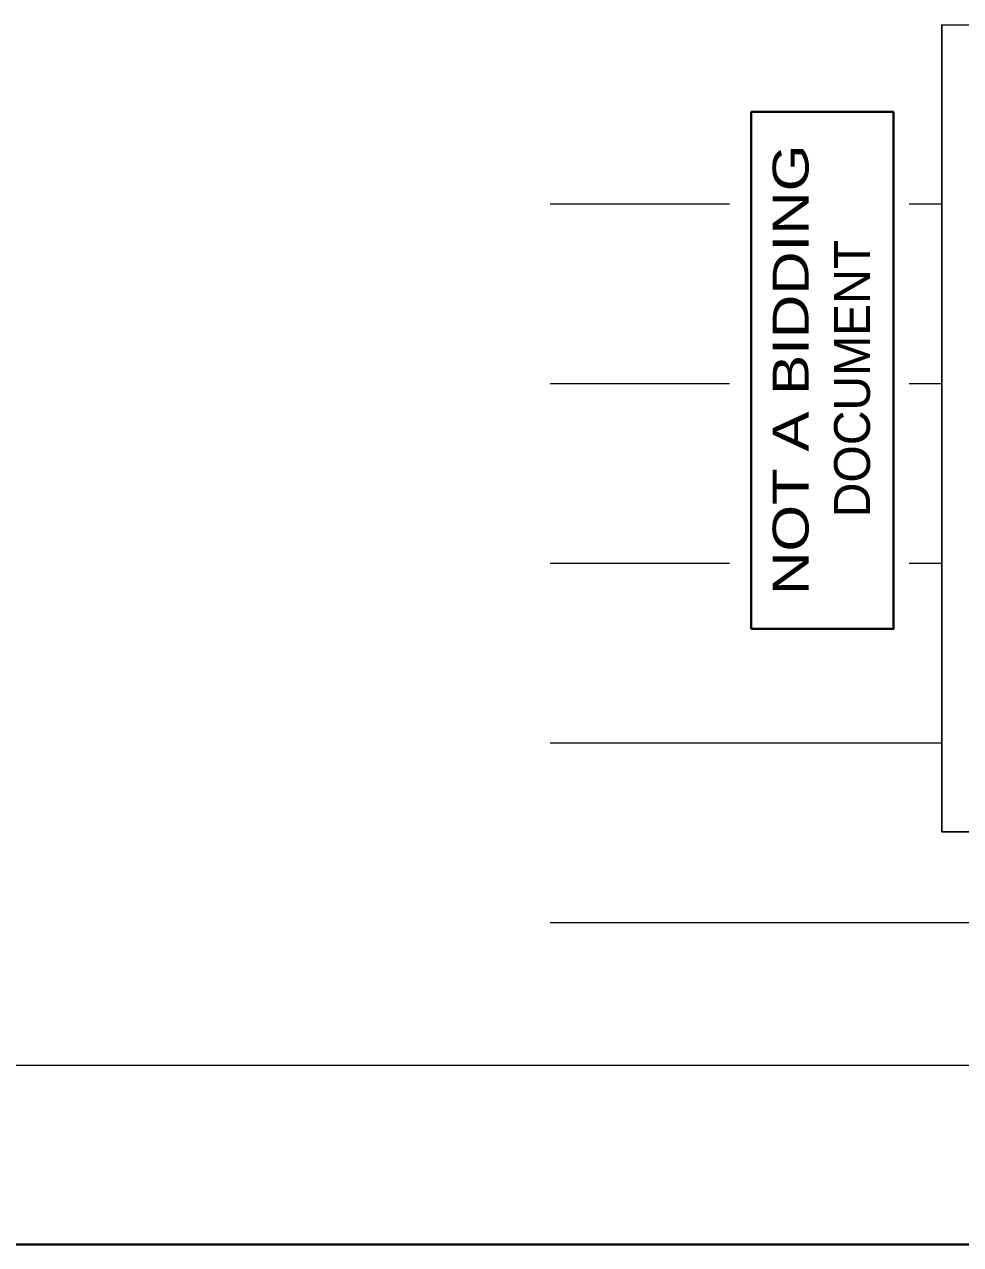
# Model space of a CAD drawing. Extents: x 2363323 to 2367082, y 6956018 to 6980837.
# Drawn here: x 2365123 to 2365645, y 6980156 to 6980836 of the extents above; entities that cross this region are included whole.
import ezdxf
from ezdxf.enums import TextEntityAlignment as Align

# ---------------------------------------------------------------- set-up
doc = ezdxf.new("R2010")
doc.units = 0
doc.header["$LTSCALE"] = 4.1
for name, color, linetype, lineweight in [('61', 7, 'Continuous', 40), ('62', 7, 'Continuous', 13), ('63', 7, 'Continuous', 13)]:
    doc.layers.add(name, color=color, linetype=linetype, lineweight=lineweight)

msp = doc.modelspace()

# ---------------------------------------------------------------- linework, layer by layer
at = {"layer": '61', "lineweight": 13}
msp.add_line((2363323.182, 6980256.082), (2366923.344, 6980256.082), dxfattribs=at)
at = {"layer": '61'}
msp.add_line((2366823.34, 6980156.078), (2363423.186, 6980156.078), dxfattribs=at)
at = {"layer": '62', "lineweight": 40}
for p, q in [((2365527.939, 6980498.923), (2365527.939, 6980786.899)), ((2365527.939, 6980786.899), (2365607.381, 6980786.899))]:
    msp.add_line(p, q, dxfattribs=at)
at = {"layer": '62'}
for p, q in [((2365416.044, 6980735.541), (2365516.048, 6980735.541)), ((2365616.053, 6980735.541), (2365634.172, 6980735.541)), ((2365416.044, 6980635.537), (2365516.048, 6980635.537)), ((2365616.053, 6980635.537), (2365634.173, 6980635.537)), ((2365416.044, 6980535.532), (2365516.048, 6980535.532)), ((2365616.053, 6980535.532), (2365634.173, 6980535.532)), ((2365416.044, 6980435.528), (2365634.174, 6980435.528)), ((2365416.044, 6980335.523), (2366219.25, 6980335.523))]:
    msp.add_line(p, q, dxfattribs=at)
at = {"layer": '62', "lineweight": 25}
msp.add_lwpolyline([(2365753.976, 6980385.954), (2365634.174, 6980385.956), (2365634.172, 6980835.21), (2365753.974, 6980835.546)], dxfattribs=at)
at = {"layer": '62', "lineweight": 40}
msp.add_lwpolyline([(2365527.939, 6980498.923), (2365607.38, 6980498.924), (2365607.381, 6980786.899)], dxfattribs=at)
at = {"layer": '63', "lineweight": 40}
for p, q in [((2365527.939, 6980498.923), (2365527.939, 6980786.899)), ((2365527.939, 6980786.899), (2365607.381, 6980786.899))]:
    msp.add_line(p, q, dxfattribs=at)
at = {"layer": '63'}
for p, q in [((2365416.044, 6980735.541), (2365516.048, 6980735.541)), ((2365616.053, 6980735.541), (2365634.172, 6980735.541)), ((2365416.044, 6980635.537), (2365516.048, 6980635.537)), ((2365616.053, 6980635.537), (2365634.173, 6980635.537)), ((2365416.044, 6980535.532), (2365516.048, 6980535.532)), ((2365616.053, 6980535.532), (2365634.173, 6980535.532)), ((2365416.044, 6980435.528), (2365634.174, 6980435.528)), ((2365416.044, 6980335.523), (2366219.25, 6980335.523))]:
    msp.add_line(p, q, dxfattribs=at)
at = {"layer": '63', "lineweight": 25}
msp.add_lwpolyline([(2365753.976, 6980385.954), (2365634.174, 6980385.956), (2365634.172, 6980835.21), (2365753.974, 6980835.546)], dxfattribs=at)
at = {"layer": '63', "lineweight": 40}
msp.add_lwpolyline([(2365527.939, 6980498.923), (2365607.38, 6980498.924), (2365607.381, 6980786.899)], dxfattribs=at)

# ---------------------------------------------------------------- texts
at = {"layer": '62', "width": 1.25}
msp.add_text('NOT A BIDDING', height=20, rotation=90, dxfattribs=at).set_placement((2365560.006, 6980643.206), align=Align.CENTER)
at = {"layer": '62'}
msp.add_text('DOCUMENT', height=20, rotation=90, dxfattribs=at).set_placement((2365594.209, 6980638.346), align=Align.CENTER)
at = {"layer": '63', "width": 1.25}
msp.add_text('NOT A BIDDING', height=20, rotation=90, dxfattribs=at).set_placement((2365560.006, 6980643.206), align=Align.CENTER)
at = {"layer": '63'}
msp.add_text('DOCUMENT', height=20, rotation=90, dxfattribs=at).set_placement((2365594.209, 6980638.346), align=Align.CENTER)

doc.saveas('drawing.dxf')
